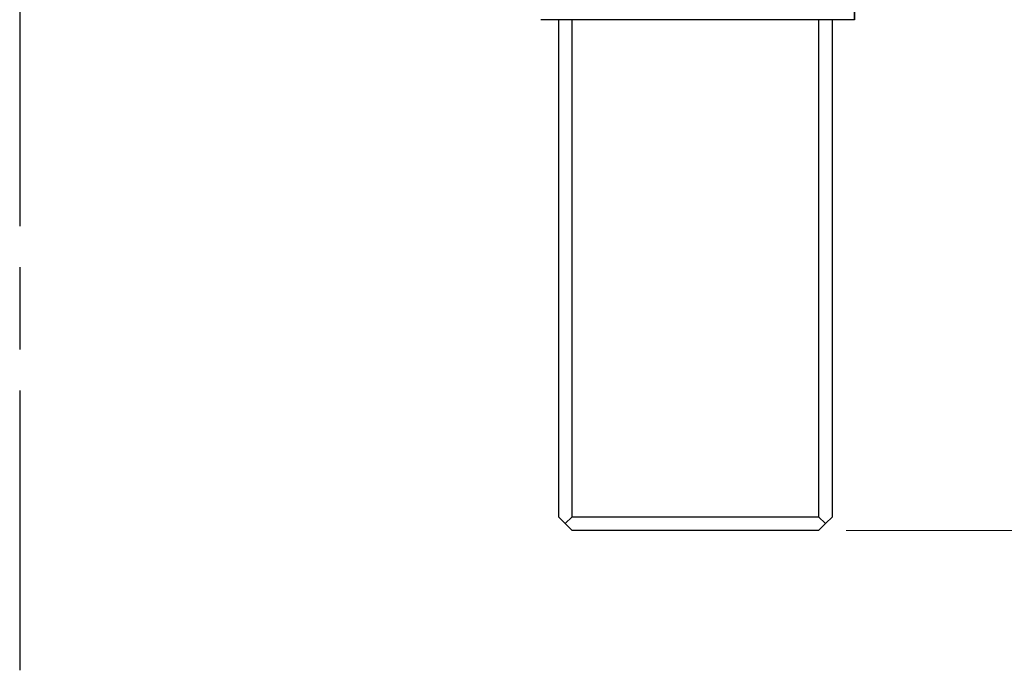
# Model space of a CAD drawing. Header units: millimetres. Extents: x 399 to 6233, y -1870 to 1602.
# Tile 393 of 656: x 4797 to 4833, y -345 to -321. Entities that reach past the tile are written whole.
import ezdxf

# ---------------------------------------------------------------- set-up
doc = ezdxf.new("R2010")
doc.units = ezdxf.units.MM
doc.linetypes.add('AM_ISO08W050', pattern=[18, 12, -1.5, 3, -1.5])
for name, color, linetype, lineweight in [('AM_5', 3, 'Continuous', 25), ('AM_7', 4, 'AM_ISO08W050', 25), ('可見 (ISO)', 7, 'Continuous', 25), ('窄部可見 (ISO)', 7, 'Continuous', 35)]:
    doc.layers.add(name, color=color, linetype=linetype, lineweight=lineweight)
doc.styles.add('尺寸標註', font='romans.shx', dxfattribs={"bigfont": 'CHINESET.SHX'})
doc.dimstyles.new('CNS1$0', dxfattribs={"dimtxt": 2.5, "dimasz": 2.5, "dimexe": 1, "dimexo": 1, "dimgap": 1.5, "dimtad": 1, "dimtoh": 1, "dimdec": 1, "dimdsep": 46, "dimtxsty": '尺寸標註', "dimcen": 0, "dimclrd": 2, "dimclre": 2, "dimclrt": 1, "dimadec": 0, "dimazin": 2, "dimtp": 0.1, "dimtm": 0.1, "dimtfac": 0.71, "dimtdec": 1, "dimtmove": 0, "dimatfit": 0, "dimfxl": 0, "dimlwd": 13, "dimlwe": 13, "dimarcsym": 0})

# ---------------------------------------------------------------- blocks, each defined once
blk = doc.blocks.new('*D245')
at = {"layer": 'AM_5', "color": 2, "lineweight": 13}
for p, q in [((4818.116, -230.944), (4881.793, -230.944)), ((4880.793, -336.944), (4880.793, -233.444)), ((4827.43, -339.444), (4881.793, -339.444))]:
    blk.add_line(p, q, dxfattribs=at)
at = {"layer": 'AM_5', "color": 2, "lineweight": -2}
for points in [[(4880.377, -233.444), (4881.21, -233.444), (4880.793, -230.944)], [(4880.377, -336.944), (4881.21, -336.944), (4880.793, -339.444)]]:
    blk.add_solid(points, dxfattribs=at)
at = {"layer": 'Defpoints', "color": 0, "lineweight": -2}
for p in [(4817.116, -230.944), (4880.793, -230.944), (4826.43, -339.444)]:
    blk.add_point(p, dxfattribs=at)
at = {"layer": 'AM_5', "color": 1, "insert": (4878.043, -285.194), "char_height": 2.5, "attachment_point": 5, "rotation": 90, "style": '尺寸標註'}
blk.add_mtext('108.5', dxfattribs=at)

msp = doc.modelspace()

# ---------------------------------------------------------------- linework, layer by layer
at = {"layer": 'AM_7'}
msp.add_line((4797.264, -208.334), (4797.264, -344.554), dxfattribs=at)
at = {"layer": '可見 (ISO)'}
for p, q in [((4827.741, -320.794), (4816.287, -320.794)), ((4816.93, -320.794), (4816.93, -338.944)), ((4817.43, -338.944), (4817.43, -320.794)), ((4826.43, -320.794), (4826.43, -338.944)), ((4826.93, -338.944), (4826.93, -320.794)), ((4816.93, -338.944), (4817.18, -339.194)), ((4817.18, -339.194), (4817.43, -338.944)), ((4817.18, -339.194), (4817.43, -339.444)), ((4817.43, -338.944), (4826.43, -338.944)), ((4826.43, -338.944), (4826.68, -339.194)), ((4826.68, -339.194), (4826.43, -339.444)), ((4826.68, -339.194), (4826.93, -338.944)), ((4826.43, -339.444), (4817.43, -339.444))]:
    msp.add_line(p, q, dxfattribs=at)
at = {"layer": '窄部可見 (ISO)'}
msp.add_line((4827.741, -320.794), (4827.741, -319.494), dxfattribs=at)

# ---------------------------------------------------------------- dimensions: what is measured, and where the dimension line sits
at = {"layer": 'AM_5'}
dim = msp.add_linear_dim(base=(4880.793, -230.944), p1=(4826.43, -339.444), p2=(4817.116, -230.944), angle=90, dimstyle='CNS1$0', override={"dimtix": 1, "dimfxl": 4, "dimarcsym": 1}, dxfattribs=at)
dim.commit()
dim.dimension.update_dxf_attribs({"geometry": '*D245', "text_midpoint": (4878.043, -285.194)})

doc.saveas('drawing.dxf')
